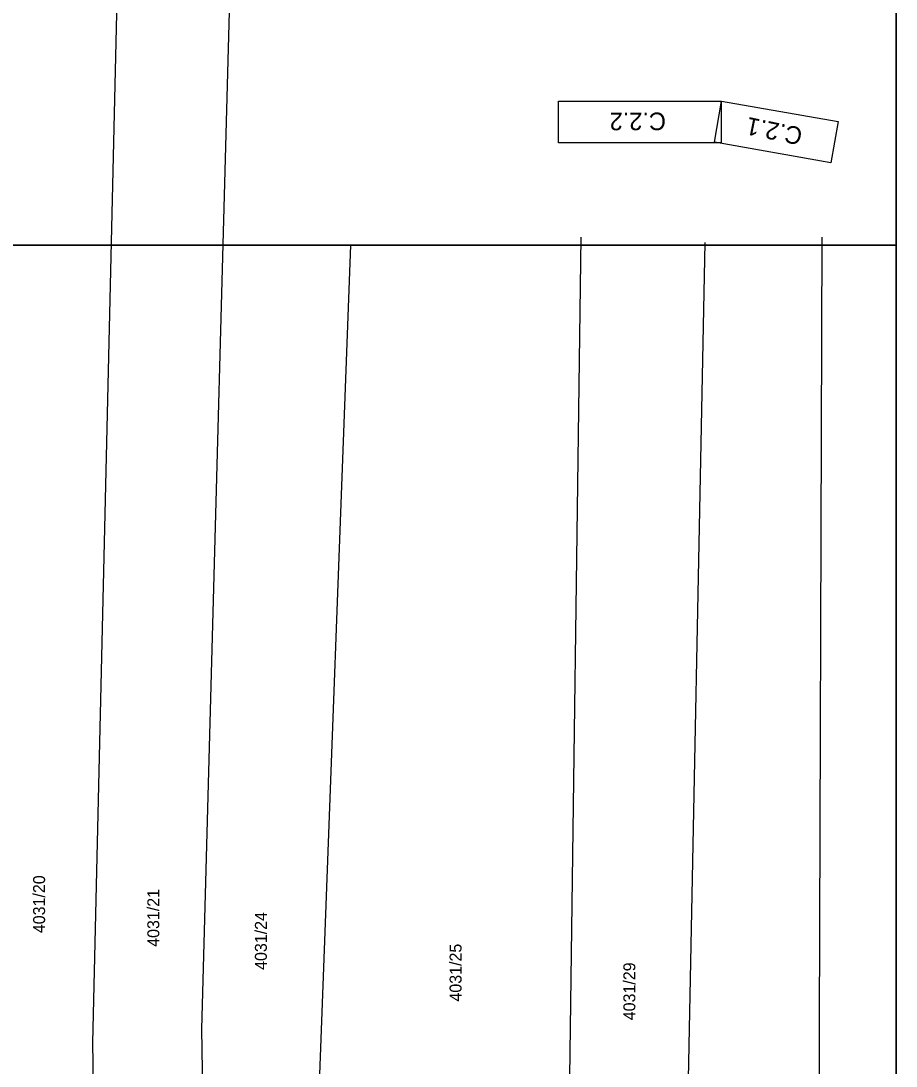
# Model space of a CAD drawing. Extents: x -534410 to -534262, y -1190162 to -1189584.
# Drawn here: x -534323.8 to -534261.6, y -1189747.8 to -1189673.6 of the extents above; entities that cross this region are included whole.
import ezdxf

# ---------------------------------------------------------------- set-up
doc = ezdxf.new("R2010")
doc.units = 0
for name, color, linetype in [('_rámeček', 7, 'Continuous'), ('_rámeček_mřížka', 7, 'Continuous'), ('_severka', 7, 'Continuous'), ('Hranice parcel', 7, 'Continuous'), ('Parcelní čísla', 7, 'Continuous')]:
    doc.layers.add(name, color=color, linetype=linetype)

msp = doc.modelspace()

# ---------------------------------------------------------------- linework, layer by layer
at = {"layer": '_rámeček'}
msp.add_lwpolyline([(-534410.126, -1190161.97), (-534261.626, -1190161.97), (-534261.626, -1189584.47)], dxfattribs=at)
for points in [[(-534410.126, -1189584.47), (-534261.626, -1189584.47), (-534261.626, -1189689.47), (-534410.126, -1189689.47)], [(-534274.042, -1189682.21), (-534285.592, -1189682.21), (-534285.592, -1189679.24), (-534274.042, -1189679.24)], [(-534410.126, -1189689.47), (-534261.626, -1189689.47), (-534261.626, -1189794.47), (-534410.126, -1189794.47)]]:
    msp.add_lwpolyline(points, close=True, dxfattribs=at)
at = {"layer": '_rámeček_mřížka'}
msp.add_line((-534264.626, -1189689.47), (-534261.626, -1189689.47), dxfattribs=at)
msp.add_lwpolyline([(-534410.126, -1190161.97), (-534261.626, -1190161.97), (-534261.626, -1189584.47)], dxfattribs=at)
for points in [[(-534274.042, -1189682.21), (-534285.592, -1189682.21), (-534285.592, -1189679.24), (-534274.042, -1189679.24)], [(-534266.256, -1189683.625), (-534274.528, -1189682.166), (-534274.013, -1189679.241), (-534265.74, -1189680.7)]]:
    msp.add_lwpolyline(points, close=True, dxfattribs=at)
at = {"layer": 'Hranice parcel'}
for points in [[(-534323.08, -1189942.39), (-534320.68, -1189906.36), (-534317.14, -1189842.3), (-534318.66, -1189746.11), (-534316.499, -1189653.713)], [(-534314.47, -1189942.34), (-534311.69, -1189899.83), (-534309.24, -1189848.85), (-534310.92, -1189745.14), (-534308.433, -1189653.713)], [(-534285.48, -1189830.14), (-534284.81, -1189750.3), (-534283.999, -1189688.914)], [(-534268.75, -1189786.35), (-534267.08, -1189751.92), (-534266.881, -1189688.914)], [(-534301.62, -1189830.03), (-534301.89, -1189795.41), (-534302.54, -1189748.37), (-534300.348, -1189689.47)], [(-534284.68, -1189943.89), (-534282.37, -1189910.46), (-534280.12, -1189888.37), (-534278.75, -1189838.65), (-534276.86, -1189771.85), (-534276.43, -1189752.24), (-534275.19, -1189689.29)]]:
    msp.add_lwpolyline(points, dxfattribs=at)

# ---------------------------------------------------------------- texts
at = {"layer": '_severka'}
for s, rotation, p in [('C.2.2', 180.14651, (-534277.97, -1189680.057)), ('C.2.1', 168.50418, (-534268.197, -1189681.166))]:
    msp.add_text(s, height=1.25, rotation=rotation, dxfattribs=at).set_placement(p)
at = {"layer": 'Parcelní čísla'}
for s, p in [('4031/20', (-534322.053, -1189738.332)), ('4031/21', (-534313.943, -1189739.301)), ('4031/24', (-534306.305, -1189740.94)), ('4031/25', (-534292.48, -1189743.189)), ('4031/29', (-534280.141, -1189744.516))]:
    msp.add_text(s, height=0.85, rotation=90, dxfattribs=at).set_placement(p)

doc.saveas('drawing.dxf')
